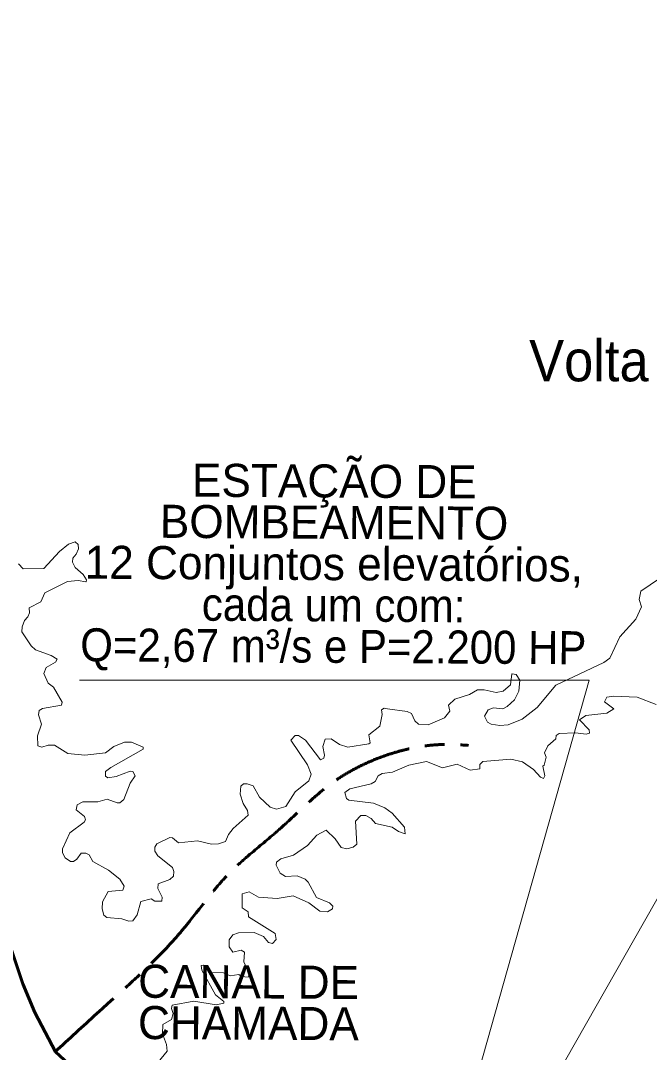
# Model space of a CAD drawing. Extents: x -1643653 to 4543381, y 1624270 to 13878484.
# Drawn here: x 583303 to 590917, y 8968678 to 8981162 of the extents above; entities that cross this region are included whole.
import ezdxf
from ezdxf.enums import TextEntityAlignment as Align

# ---------------------------------------------------------------- set-up
doc = ezdxf.new("R2010")
doc.units = 0
doc.header["$LTSCALE"] = 160
doc.linetypes.add('LONG_DASH_SHORT_DASH', pattern=[9.9, 6, -1.2, 1.5, -1.2])
for name, color, linetype, lineweight in [('24', 7, 'Continuous', 25), ('25', 7, 'Continuous', 13), ('50', 7, 'Continuous', 13), ('60', 7, 'Continuous', 13), ('7', 7, 'LONG_DASH_SHORT_DASH', 60)]:
    doc.layers.add(name, color=color, linetype=linetype, lineweight=lineweight)
doc.layers.add('41', color=7, linetype='Continuous')

msp = doc.modelspace()

# ---------------------------------------------------------------- linework, layer by layer
at = {"layer": '24'}
msp.add_spline([(593232.1, 8979422.6), (593198.8, 8979610.9), (593054.8, 8979777.1), (592988.4, 8979954.4), (592877.6, 8980164.9), (592722.6, 8980286.8), (592611.8, 8980375.4), (592456.8, 8980729.9), (592146.7, 8981173.1), (591936.2, 8981505.4), (591869.8, 8981682.7), (591814.4, 8981815.7), (591504.3, 8981904.3), (591316, 8982048.3), (591216.4, 8982148), (591072.4, 8982347.5), (591183.1, 8982491.5), (591526.5, 8982834.9), (591637.2, 8983134.1), (591980.6, 8983211.6), (591958.4, 8983388.9), (591925.2, 8983544), (592146.7, 8983832), (592445.7, 8983865.3), (592589.7, 8983987.2), (592600.8, 8984208.7), (592778, 8984507.9), (592656.1, 8984718.4), (592478.9, 8984851.3), (592456.8, 8985084), (592589.7, 8985228), (592634, 8985394.2), (592645.1, 8985826.3), (592645.1, 8985970.3), (592467.9, 8986191.9), (592423.5, 8986763.6), (592224.2, 8987206.8), (592124.5, 8987461.6), (591847.6, 8987760.7), (591604, 8988037.7), (591482.1, 8988436.5), (591360.3, 8988702.4), (590950.5, 8989079.1), (590806.6, 8989256.4), (590518.6, 8989245.3), (590341.4, 8989422.6), (590031.3, 8989610.9), (589676.9, 8989721.7)], degree=3, dxfattribs=at)
at = {"layer": '25'}
for points in [[(583276, 8974590.8), (583333.9, 8974527.2), (583584.3, 8974533.6), (583775.5, 8974739.6), (583881.7, 8974826.7), (583962.1, 8974856.3), (583998.4, 8974822.4), (584002.7, 8974769.4), (583977.2, 8974705.7), (583934.9, 8974658.8), (583930.7, 8974609.8), (583962.6, 8974546.2), (584062, 8974459.3), (584101.2, 8974395.9), (584094.7, 8974371.5)], [(583276, 8974590.8), (583333.9, 8974527.2), (583584.3, 8974533.6), (583775.5, 8974739.6), (583881.7, 8974826.7), (583962.1, 8974856.3), (583998.4, 8974822.4), (584002.7, 8974769.4), (583977.2, 8974705.7), (583934.9, 8974658.8), (583930.7, 8974609.8), (583962.6, 8974546.2), (584062, 8974459.3), (584101.2, 8974395.9), (584094.7, 8974371.5)], [(584094.7, 8974371.5), (584094.1, 8974369.4), (584000.2, 8974389.1), (583871.1, 8974374.2), (583595, 8974238.2), (583546.1, 8974127.9), (583408, 8974057.7), (583410, 8973996.2), (583390.8, 8973947.2), (583350.4, 8973904.1), (583321, 8973828.3), (583316.7, 8973767.3), (583431.6, 8973598.8), (583482.4, 8973550.1), (583671.6, 8973479.8), (583743.5, 8973435.3), (583724.3, 8973401.2), (583613.9, 8973333.2), (583584.4, 8973263.3), (583634.8, 8973145.1), (583699.1, 8973095.2), (583807.2, 8972917.2), (583799, 8972879.6), (583569.4, 8972838.4), (583527, 8972815), (583518.6, 8972761.7), (583556.6, 8972647.5), (583505.6, 8972506.1), (583512.2, 8972386.1), (583560.7, 8972371.1), (583638.2, 8972394.5), (583713.6, 8972394.5), (583875.1, 8972294.7), (584079, 8972273.4), (584331.8, 8972301), (584432.1, 8972379.7), (584559.6, 8972432.7), (584559.6, 8972432.7), (584644.6, 8972432.6), (584786.6, 8972370.8), (584785.8, 8972347.3), (584395, 8972126.3), (584330, 8972075.8), (584330, 8972018.8), (584357.8, 8972001.5), (584461.6, 8972014.2), (584630.9, 8972080), (584661.4, 8972077.8), (584690.8, 8972022.3), (584629.4, 8971933.2), (584552.9, 8971738.1), (584503.4, 8971697.7), (584472.4, 8971696.2), (584351.2, 8971742.2), (584236.4, 8971708.4), (584057.5, 8971710.4), (583985.8, 8971674.1), (583977.4, 8971610.7), (584075.1, 8971531.8), (584087.7, 8971489.6), (584070.5, 8971461.8), (583900.8, 8971334.4), (583811.7, 8971141.1), (583811.7, 8971092.1), (583843.3, 8971033.3), (583905.1, 8970986.2), (583943.3, 8970988.3), (583985.6, 8971013.6), (584034.9, 8971088), (584092, 8971088), (584134.5, 8971066.8), (584177.1, 8970988.3), (584368.2, 8970884.1), (584506.1, 8970773.8), (584557, 8970686.9), (584540.2, 8970639.9), (584364.7, 8970623), (584293.8, 8970497.2), (584291.7, 8970412.5), (584311, 8970338.1), (584347.1, 8970310.6), (584528.8, 8970293.7), (584614.4, 8970263.9), (584662.6, 8970267.9), (584714.5, 8970340.6), (584757.2, 8970501.8), (584885.6, 8970535.6), (584929, 8970508.2), (585011.6, 8970506.1), (585015.9, 8970557.2), (584963, 8970661.1), (584969.3, 8970716), (585111.8, 8970769.6), (585154, 8970809.8), (585158.3, 8970866.9), (585141.3, 8970915.8), (584965.3, 8971056), (584926.9, 8971113.6), (584926.9, 8971162.3), (584954.3, 8971200.4), (585111.6, 8971279.2)], [(584094.7, 8974371.5), (584094.1, 8974369.4), (584000.2, 8974389.1), (583871.1, 8974374.2), (583595, 8974238.2), (583546.1, 8974127.9), (583408, 8974057.7), (583410, 8973996.2), (583390.8, 8973947.2), (583350.4, 8973904.1), (583321, 8973828.3), (583316.7, 8973767.3), (583431.6, 8973598.8), (583482.4, 8973550.1), (583671.6, 8973479.8), (583743.5, 8973435.3), (583724.3, 8973401.2), (583613.9, 8973333.2), (583584.4, 8973263.3), (583634.8, 8973145.1), (583699.1, 8973095.2), (583807.2, 8972917.2), (583799, 8972879.6), (583569.4, 8972838.4), (583527, 8972815), (583518.6, 8972761.7), (583556.6, 8972647.5), (583505.6, 8972506.1), (583512.2, 8972386.1), (583560.7, 8972371.1), (583638.2, 8972394.5), (583713.6, 8972394.5), (583875.1, 8972294.7), (584079, 8972273.4), (584331.8, 8972301), (584432.1, 8972379.7), (584559.6, 8972432.7), (584559.6, 8972432.7), (584644.6, 8972432.6), (584786.6, 8972370.8), (584785.8, 8972347.3), (584395, 8972126.3), (584330, 8972075.8), (584330, 8972018.8), (584357.8, 8972001.5), (584461.6, 8972014.2), (584630.9, 8972080), (584661.4, 8972077.8), (584690.8, 8972022.3), (584629.4, 8971933.2), (584552.9, 8971738.1), (584503.4, 8971697.7), (584472.4, 8971696.2), (584351.2, 8971742.2), (584236.4, 8971708.4), (584057.5, 8971710.4), (583985.8, 8971674.1), (583977.4, 8971610.7), (584075.1, 8971531.8), (584087.7, 8971489.6), (584070.5, 8971461.8), (583900.8, 8971334.4), (583811.7, 8971141.1), (583811.7, 8971092.1), (583843.3, 8971033.3), (583905.1, 8970986.2), (583943.3, 8970988.3), (583985.6, 8971013.6), (584034.9, 8971088), (584092, 8971088), (584134.5, 8971066.8), (584177.1, 8970988.3), (584368.2, 8970884.1), (584506.1, 8970773.8), (584557, 8970686.9), (584540.2, 8970639.9), (584364.7, 8970623), (584293.8, 8970497.2), (584291.7, 8970412.5), (584311, 8970338.1), (584347.1, 8970310.6), (584528.8, 8970293.7), (584614.4, 8970263.9), (584662.6, 8970267.9), (584714.5, 8970340.6), (584757.2, 8970501.8), (584885.6, 8970535.6), (584929, 8970508.2), (585011.6, 8970506.1), (585015.9, 8970557.2), (584963, 8970661.1), (584969.3, 8970716), (585111.8, 8970769.6), (585154, 8970809.8), (585158.3, 8970866.9), (585141.3, 8970915.8), (584965.3, 8971056), (584926.9, 8971113.6), (584926.9, 8971162.3), (584954.3, 8971200.4), (585111.6, 8971279.2)], [(589256.8, 8973257.4), (589304.8, 8973250.5), (589349.5, 8973181.3), (589336.7, 8973046.6), (589282, 8972943.2), (589197.1, 8972864.3), (589143.7, 8972836.4), (589028.8, 8972846.9), (588963.2, 8972823.6), (588920.5, 8972745), (588956.7, 8972674.9), (589003.3, 8972647.2), (589105, 8972632.4), (589208.9, 8972641.3), (589377.1, 8972711), (589557.5, 8972848.9), (589783.1, 8973121.1), (590364.9, 8973397.1), (590439.2, 8973448.1), (590558.2, 8973707.2), (590751.6, 8973917.8), (590821.5, 8974070.5), (590792, 8974157.8), (590815.2, 8974257.2), (591040.4, 8974410.4)], [(589256.8, 8973257.4), (589304.8, 8973250.5), (589349.5, 8973181.3), (589336.7, 8973046.6), (589282, 8972943.2), (589197.1, 8972864.3), (589143.7, 8972836.4), (589028.8, 8972846.9), (588963.2, 8972823.6), (588920.5, 8972745), (588956.7, 8972674.9), (589003.3, 8972647.2), (589105, 8972632.4), (589208.9, 8972641.3), (589377.1, 8972711), (589557.5, 8972848.9), (589783.1, 8973121.1), (590364.9, 8973397.1), (590439.2, 8973448.1), (590558.2, 8973707.2), (590751.6, 8973917.8), (590821.5, 8974070.5), (590792, 8974157.8), (590815.2, 8974257.2), (591040.4, 8974410.4)], [(587744.4, 8972835.9), (587983.9, 8972804.3), (588036.8, 8972776.6), (588075, 8972687.6), (588119.6, 8972647.3), (588237.5, 8972640.8), (588435.9, 8972723.7), (588499.7, 8972804.5), (588483.1, 8972879), (588561.7, 8972951.1), (588739.8, 8973006.3), (588835.7, 8973065.7), (588918.6, 8973063.5), (589063, 8973031.8), (589147.9, 8973046.8), (589234.5, 8973124.8), (589252.7, 8973258), (589256.8, 8973257.4)], [(587744.4, 8972835.9), (587983.9, 8972804.3), (588036.8, 8972776.6), (588075, 8972687.6), (588119.6, 8972647.3), (588237.5, 8972640.8), (588435.9, 8972723.7), (588499.7, 8972804.5), (588483.1, 8972879), (588561.7, 8972951.1), (588739.8, 8973006.3), (588835.7, 8973065.7), (588918.6, 8973063.5), (589063, 8973031.8), (589147.9, 8973046.8), (589234.5, 8973124.8), (589252.7, 8973258), (589256.8, 8973257.4)], [(591000.3, 8972885.2), (590771.4, 8972974.2), (590482, 8972987.1), (590400.9, 8972976.4), (590375.5, 8972917.5), (590487.9, 8972834.1), (590400.8, 8972781.1), (590146.4, 8972755.6), (590069.9, 8972700.4), (590188.4, 8972581.5), (590190.6, 8972539), (590153.7, 8972526.2), (590022.9, 8972543.1), (589823.3, 8972534.6), (589789.5, 8972511.4), (589784.9, 8972471), (589689.6, 8972386.1), (589647, 8972301.2), (589666, 8972251.4), (589644.9, 8972152.7), (589627.8, 8972139.3), (589651.2, 8972025), (589636.7, 8971991.2), (589636.7, 8971991.2)], [(591000.3, 8972885.2), (590771.4, 8972974.2), (590482, 8972987.1), (590400.9, 8972976.4), (590375.5, 8972917.5), (590487.9, 8972834.1), (590400.8, 8972781.1), (590146.4, 8972755.6), (590069.9, 8972700.4), (590188.4, 8972581.5), (590190.6, 8972539), (590153.7, 8972526.2), (590022.9, 8972543.1), (589823.3, 8972534.6), (589789.5, 8972511.4), (589784.9, 8972471), (589689.6, 8972386.1), (589647, 8972301.2), (589666, 8972251.4), (589644.9, 8972152.7), (589627.8, 8972139.3), (589651.2, 8972025), (589636.7, 8971991.2), (589636.7, 8971991.2)], [(585111.6, 8971279.2), (585141.3, 8971274.9), (585213.8, 8971211.3), (585443, 8971236.7), (585613.2, 8971196.4), (585698.2, 8971200.7), (585782.6, 8971228.1), (585821.2, 8971315.3), (585878.5, 8971385.4), (586058.9, 8971546.7), (586050.5, 8971606.3), (585999.6, 8971687.1), (585961.4, 8971801.8), (585969.8, 8971897.1), (586004, 8971925.1), (586046.1, 8971927.1), (586118.5, 8971901.5), (586197.3, 8971767.6), (586326.8, 8971644.7), (586399.8, 8971621.3), (586515.7, 8971651), (586626.4, 8971831.7), (586793.9, 8971963.1), (586819.5, 8972043.7), (586777.5, 8972158), (586575.5, 8972456.3), (586626.1, 8972513.3), (586666.5, 8972513.3), (586751.7, 8972453.7), (586934.4, 8972216.2), (586974.5, 8972237.3), (586982.9, 8972274.7), (586964.1, 8972379.9), (586989.7, 8972468.8), (587061.7, 8972470.9), (587164.3, 8972404.8), (587265.6, 8972369), (587521, 8972409.7), (587521, 8972409.7), (587537.4, 8972424.4), (587520.6, 8972519.8), (587652.2, 8972626), (587681.8, 8972766), (587674.8, 8972821.7), (587705.8, 8972841), (587744.4, 8972835.9)], [(585111.6, 8971279.2), (585141.3, 8971274.9), (585213.8, 8971211.3), (585443, 8971236.7), (585613.2, 8971196.4), (585698.2, 8971200.7), (585782.6, 8971228.1), (585821.2, 8971315.3), (585878.5, 8971385.4), (586058.9, 8971546.7), (586050.5, 8971606.3), (585999.6, 8971687.1), (585961.4, 8971801.8), (585969.8, 8971897.1), (586004, 8971925.1), (586046.1, 8971927.1), (586118.5, 8971901.5), (586197.3, 8971767.6), (586326.8, 8971644.7), (586399.8, 8971621.3), (586515.7, 8971651), (586626.4, 8971831.7), (586793.9, 8971963.1), (586819.5, 8972043.7), (586777.5, 8972158), (586575.5, 8972456.3), (586626.1, 8972513.3), (586666.5, 8972513.3), (586751.7, 8972453.7), (586934.4, 8972216.2), (586974.5, 8972237.3), (586982.9, 8972274.7), (586964.1, 8972379.9), (586989.7, 8972468.8), (587061.7, 8972470.9), (587164.3, 8972404.8), (587265.6, 8972369), (587521, 8972409.7), (587521, 8972409.7), (587537.4, 8972424.4), (587520.6, 8972519.8), (587652.2, 8972626), (587681.8, 8972766), (587674.8, 8972821.7), (587705.8, 8972841), (587744.4, 8972835.9)], [(589636.7, 8971991.2), (589598.1, 8972007.9), (589513.3, 8972099), (589381.6, 8972192.5), (589241.4, 8972224.5), (588901.3, 8972196.8), (588865.3, 8972162.9), (588863, 8972107.8), (588748.1, 8972092.9), (588748.1, 8972092.9), (588590.9, 8972165), (588412.8, 8972122.6), (588217.3, 8972196.9), (588004.9, 8972152.3), (587806, 8972067.6), (587682, 8972052.4), (587633.2, 8972022.7), (587596.9, 8971954.8), (587546.7, 8971925.3), (587289, 8971866.3), (587229.6, 8971820.7), (587248.6, 8971751), (587275.8, 8971727.9), (587576, 8971693.4), (587711.7, 8971638.2), (587803.3, 8971572.2), (587950.9, 8971402.7), (587960.4, 8971321.1)], [(589636.7, 8971991.2), (589598.1, 8972007.9), (589513.3, 8972099), (589381.6, 8972192.5), (589241.4, 8972224.5), (588901.3, 8972196.8), (588865.3, 8972162.9), (588863, 8972107.8), (588748.1, 8972092.9), (588748.1, 8972092.9), (588590.9, 8972165), (588412.8, 8972122.6), (588217.3, 8972196.9), (588004.9, 8972152.3), (587806, 8972067.6), (587682, 8972052.4), (587633.2, 8972022.7), (587596.9, 8971954.8), (587546.7, 8971925.3), (587289, 8971866.3), (587229.6, 8971820.7), (587248.6, 8971751), (587275.8, 8971727.9), (587576, 8971693.4), (587711.7, 8971638.2), (587803.3, 8971572.2), (587950.9, 8971402.7), (587960.4, 8971321.1)], [(587960.4, 8971321.1), (587960.4, 8971321.1), (587878.2, 8971348.9), (587800.7, 8971404.6), (587601.6, 8971447), (587546.2, 8971506.3), (587484.6, 8971544.6), (587424.8, 8971542.6), (587359.2, 8971474.4), (587373.9, 8971198.8), (587329.3, 8971162.4), (587253.1, 8971141.2), (587184.9, 8971158.2), (587112.5, 8971262.4), (587002, 8971368.3), (586889.7, 8971306.8), (586777.2, 8971181.7), (586606.9, 8971064.6), (586453.7, 8971019.6), (586403.3, 8970977.5), (586399, 8970942.1), (586445.6, 8970844.1), (586509.4, 8970807.7), (586653.8, 8970811.9), (586747.1, 8970773.8), (586785.6, 8970735.2), (586885.5, 8970550.7), (587042.4, 8970487), (587082.7, 8970444.8), (587078.6, 8970412.6), (587019.2, 8970376.5), (586928.2, 8970384.9), (586793.3, 8970485.2), (586602.9, 8970571.8), (586411.7, 8970540), (586184.3, 8970557.1), (586072, 8970620.6), (585986.8, 8970597.1), (585985.1, 8970426.9), (586057, 8970376.2), (586064.4, 8970318.2), (586383.6, 8970117.6), (586398.9, 8970043.2), (586352.2, 8969994.2), (586303.6, 8970008.9), (586245.3, 8970079.5), (586131.1, 8970130), (585940.1, 8970123.6), (585874.5, 8970100.3), (585827.6, 8970038.4), (585830, 8969952.9), (585872.2, 8969890), (585973.9, 8969915.4), (586012.3, 8969889.7), (586006, 8969772.9), (586071.7, 8969626.7), (586056.7, 8969586.3), (585978.4, 8969594.8), (585945.9, 8969618), (585842.4, 8969605.4), (585761.7, 8969641.4), (585609, 8969645.7), (585519.5, 8969734.8), (585490.3, 8969728.7), (585498.3, 8969673.3), (585661.4, 8969372.5), (585765.4, 8969291.4), (585763.8, 8969274.2), (585672.2, 8969254.8), (585400.5, 8969295.2), (585139.6, 8969248.4), (585128.7, 8969210.2), (585151.9, 8969146.5), (585128.6, 8969076.5), (585026.8, 8969016.8), (585022.1, 8968902.1), (585069.3, 8968771.8), (585077.6, 8968692.1), (584933.7, 8968514.1)], [(587960.4, 8971321.1), (587960.4, 8971321.1), (587878.2, 8971348.9), (587800.7, 8971404.6), (587601.6, 8971447), (587546.2, 8971506.3), (587484.6, 8971544.6), (587424.8, 8971542.6), (587359.2, 8971474.4), (587373.9, 8971198.8), (587329.3, 8971162.4), (587253.1, 8971141.2), (587184.9, 8971158.2), (587112.5, 8971262.4), (587002, 8971368.3), (586889.7, 8971306.8), (586777.2, 8971181.7), (586606.9, 8971064.6), (586453.7, 8971019.6), (586403.3, 8970977.5), (586399, 8970942.1), (586445.6, 8970844.1), (586509.4, 8970807.7), (586653.8, 8970811.9), (586747.1, 8970773.8), (586785.6, 8970735.2), (586885.5, 8970550.7), (587042.4, 8970487), (587082.7, 8970444.8), (587078.6, 8970412.6), (587019.2, 8970376.5), (586928.2, 8970384.9), (586793.3, 8970485.2), (586602.9, 8970571.8), (586411.7, 8970540), (586184.3, 8970557.1), (586072, 8970620.6), (585986.8, 8970597.1), (585985.1, 8970426.9), (586057, 8970376.2), (586064.4, 8970318.2), (586383.6, 8970117.6), (586398.9, 8970043.2), (586352.2, 8969994.2), (586303.6, 8970008.9), (586245.3, 8970079.5), (586131.1, 8970130), (585940.1, 8970123.6), (585874.5, 8970100.3), (585827.6, 8970038.4), (585830, 8969952.9), (585872.2, 8969890), (585973.9, 8969915.4), (586012.3, 8969889.7), (586006, 8969772.9), (586071.7, 8969626.7), (586056.7, 8969586.3), (585978.4, 8969594.8), (585945.9, 8969618), (585842.4, 8969605.4), (585761.7, 8969641.4), (585609, 8969645.7), (585519.5, 8969734.8), (585490.3, 8969728.7), (585498.3, 8969673.3), (585661.4, 8969372.5), (585765.4, 8969291.4), (585763.8, 8969274.2), (585672.2, 8969254.8), (585400.5, 8969295.2), (585139.6, 8969248.4), (585128.7, 8969210.2), (585151.9, 8969146.5), (585128.6, 8969076.5), (585026.8, 8969016.8), (585022.1, 8968902.1), (585069.3, 8968771.8), (585077.6, 8968692.1), (584933.7, 8968514.1)]]:
    msp.add_lwpolyline(points, dxfattribs=at)
at = {"layer": '50'}
for points in [[(584014.1, 8973182.6), (590189, 8973182.6), (588605.6, 8967584.5)], [(596388.2, 8973231.2), (592546.6, 8973231.2), (589188.6, 8967327.6)]]:
    msp.add_lwpolyline(points, dxfattribs=at)
at = {"layer": '60', "lineweight": 25}
msp.add_spline([(814781, 9009175.5), (814787.2, 9009173.4), (814796.9, 9009173.4), (814799.4, 9009172.4), (814805.1, 9009174.5), (814805.6, 9009176.5), (814811.7, 9009179.5), (814811.7, 9009179.5), (814801.5, 9009181), (814790.7, 9009181.5), (814784.1, 9009183.1), (814777.4, 9009185.1), (814778.4, 9009175.5)], degree=3, dxfattribs=at)
at = {"layer": '7'}
msp.add_lwpolyline([(583174.4, 8969966), (583327.9, 8969505.4), (583474.7, 8969160.4), (583725.5, 8968684.8), (583883.2, 8968539.9), (583982.9, 8968403.5), (584146.9, 8968235.1), (584624.8, 8967616.6), (584992.2, 8967072.1), (585186.8, 8966825.7), (585377.2, 8966655.9), (585748.8, 8966438.6), (585960.5, 8966257.3), (586351.6, 8965976.8), (586551, 8965796.4), (587006.6, 8965310.9), (587303.1, 8964815.2), (587426.7, 8964495.3)], dxfattribs=at)
msp.add_spline([(583719.8, 8968683.1), (584226, 8969147.1), (585263.8, 8970159.6), (585803.8, 8970817.7), (586453.4, 8971391.4), (587077.8, 8971939.8), (587744.3, 8972277.3), (588469.9, 8972403.9), (588728.8, 8972391.8)], degree=3, dxfattribs=at)

# ---------------------------------------------------------------- texts
at = {"layer": '41', "width": 0.95}
msp.add_text('Volta', height=500, dxfattribs=at).set_placement((589461.3, 8976797.6))
at = {"layer": '50'}
for s, p in [('ESTAÇÃO DE', (587101, 8975391.6)), ('BOMBEAMENTO', (587098, 8974891.6)), ('12 Conjuntos elevatórios,', (587095, 8974391.6)), ('CANAL DE', (586063.3, 8969331.1)), ('CHAMADA', (586060.3, 8968831.2))]:
    msp.add_text(s, height=400, rotation=359.655, dxfattribs=at).set_placement(p, align=Align.CENTER)
at = {"layer": '50', "width": 0.95}
for s, p in [('cada um com:', (587092, 8973891.6)), ('Q=2,67 m³/s e P=2.200 HP', (587089, 8973391.7))]:
    msp.add_text(s, height=400, rotation=359.655, dxfattribs=at).set_placement(p, align=Align.CENTER)

doc.saveas('drawing.dxf')
